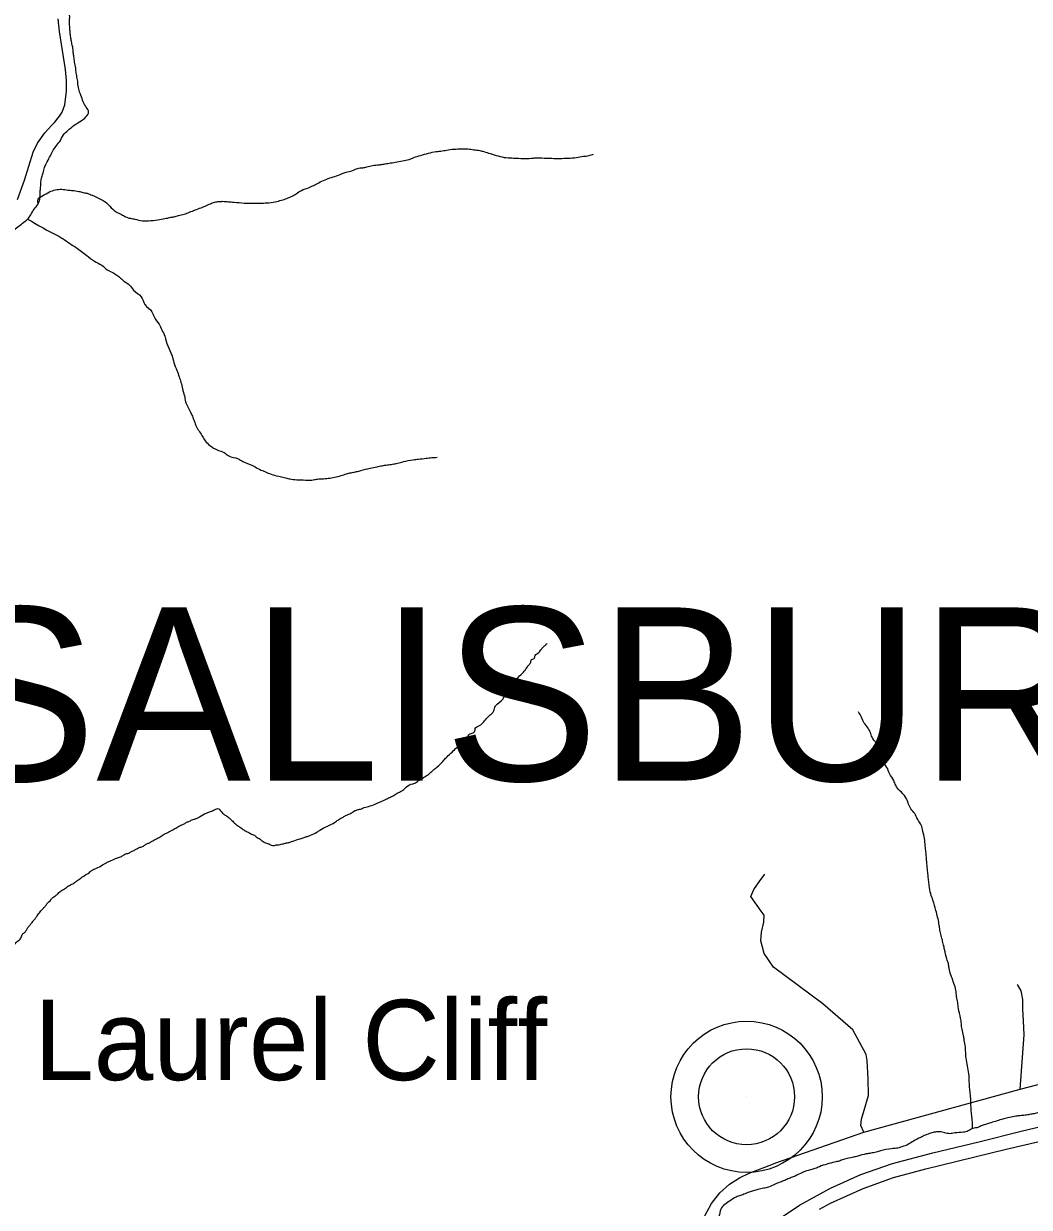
# Model space of a CAD drawing. Extents: x -20.2 to 34, y 0 to 22.
# Drawn here: x 3.446 to 4.435, y 15.559 to 16.723 of the extents above; entities that cross this region are included whole.
import ezdxf

# ---------------------------------------------------------------- set-up
doc = ezdxf.new("R2010")
doc.units = 0
for name, color, linetype in [('GM_X_County_Road', 7, 'Continuous'), ('GM_X_Minor_River', 7, 'Continuous'), ('GM_X_State_Route', 7, 'Continuous'), ('GM_X_Township_Road', 7, 'Continuous'), ('GM_X_Township_Text', 7, 'Continuous'), ('GM_X_Unincorporated', 7, 'Continuous'), ('GM_X_Unincorporated_Location', 7, 'Continuous'), ('GM_X_Unincorporated_Text', 7, 'Continuous')]:
    doc.layers.add(name, color=color, linetype=linetype)

msp = doc.modelspace()

# ---------------------------------------------------------------- linework, layer by layer
at = {"layer": 'GM_X_County_Road'}
for points in [[(4.1832, 15.6019), (4.1857, 15.6029), (4.272, 15.6331), (4.426, 15.6752), (4.4573, 15.6834), (4.4765, 15.6894), (4.4893, 15.6954)], [(4.1137, 15.547), (4.1223, 15.5627), (4.1306, 15.5733), (4.1401, 15.5817), (4.1498, 15.588), (4.1592, 15.5926), (4.1832, 15.6019)]]:
    msp.add_lwpolyline(points, dxfattribs=at)
at = {"layer": 'GM_X_Minor_River'}
for points in [[(3.3797, 16.4505), (3.3855, 16.4554), (3.3897, 16.4611), (3.3966, 16.4694), (3.4031, 16.475), (3.4061, 16.4792), (3.4088, 16.4856), (3.4108, 16.4902), (3.4139, 16.4958), (3.4173, 16.5019), (3.4204, 16.506), (3.4242, 16.5102), (3.4299, 16.5162), (3.4345, 16.5196), (3.4399, 16.5237), (3.4444, 16.5271), (3.4494, 16.5312), (3.4525, 16.5354), (3.4559, 16.541), (3.4594, 16.5456), (3.4613, 16.5505), (3.4618, 16.5581), (3.4622, 16.5626), (3.4626, 16.5679), (3.4634, 16.5725), (3.4646, 16.5767), (3.4661, 16.582), (3.468, 16.5861), (3.4711, 16.5922), (3.4773, 16.6028), (3.4811, 16.6077), (3.4846, 16.6141), (3.4892, 16.6186), (3.4953, 16.6235), (3.5021, 16.628), (3.5067, 16.6317), (3.5094, 16.6367), (3.5072, 16.6412), (3.5042, 16.6466), (3.5019, 16.653), (3.5001, 16.6576), (3.499, 16.6641), (3.4983, 16.6694), (3.4972, 16.6751), (3.4968, 16.6797), (3.4957, 16.6857), (3.495, 16.6907), (3.4943, 16.6952), (3.4939, 16.7002), (3.4928, 16.7047), (3.4921, 16.7093), (3.4914, 16.7135), (3.491, 16.7184), (3.4907, 16.723), (3.4908, 16.7321), (3.4901, 16.7374), (3.4897, 16.7423), (3.4898, 16.7503), (3.4894, 16.7552), (3.4899, 16.7613), (3.4895, 16.7663), (3.4899, 16.7704), (3.4907, 16.7757), (3.4915, 16.7818), (3.4927, 16.7863), (3.4939, 16.792), (3.4947, 16.7962), (3.4943, 16.8027), (3.4936, 16.8072), (3.4925, 16.8144), (3.4918, 16.8201), (3.4904, 16.827), (3.4889, 16.8361), (3.4845, 16.8509), (3.4834, 16.8563), (3.483, 16.8616), (3.4823, 16.8661), (3.482, 16.8715), (3.4813, 16.8798), (3.4813, 16.884), (3.481, 16.8893), (3.4814, 16.8954), (3.4822, 16.9018), (3.4837, 16.906), (3.4872, 16.9109), (3.4888, 16.9173), (3.4899, 16.9234), (3.4907, 16.9283), (3.4885, 16.9344), (3.4863, 16.9394), (3.4837, 16.9443), (3.481, 16.9489), (3.4788, 16.9531), (3.4762, 16.9584), (3.4739, 16.9626), (3.4724, 16.9672), (3.4736, 16.9721)], [(3.4598, 16.5467), (3.4598, 16.5509), (3.4644, 16.5543), (3.4709, 16.558), (3.4769, 16.5599), (3.483, 16.5606), (3.4891, 16.5598), (3.4936, 16.5594), (3.4997, 16.5585), (3.5039, 16.5574), (3.508, 16.5566), (3.513, 16.5546), (3.5213, 16.5508), (3.5258, 16.5481), (3.5303, 16.5439), (3.5364, 16.5385), (3.5417, 16.5358), (3.5458, 16.5335), (3.5507, 16.532), (3.5549, 16.5312), (3.5625, 16.5296), (3.5685, 16.5295), (3.5773, 16.5306), (3.5845, 16.5317), (3.5894, 16.5328), (3.5936, 16.5335), (3.5978, 16.5346), (3.6035, 16.5361), (3.6088, 16.538), (3.6142, 16.5402), (3.6202, 16.5424), (3.6282, 16.5458), (3.6324, 16.5476), (3.637, 16.5484), (3.6415, 16.5487), (3.6472, 16.5483), (3.6525, 16.5479), (3.6624, 16.547), (3.678, 16.5469), (3.6848, 16.5472), (3.6931, 16.5483), (3.6992, 16.5498), (3.7046, 16.5516), (3.7091, 16.5535), (3.7137, 16.5561), (3.719, 16.5595), (3.7259, 16.5621), (3.7358, 16.567), (3.7423, 16.5699), (3.7483, 16.5722), (3.7552, 16.5744), (3.7628, 16.5774), (3.7685, 16.5788), (3.7742, 16.5811), (3.7792, 16.5818), (3.7833, 16.5825), (3.7887, 16.584), (3.7955, 16.5847), (3.8001, 16.5854), (3.805, 16.5862), (3.8111, 16.5872), (3.8183, 16.5887), (3.8247, 16.5898), (3.8293, 16.5917), (3.8362, 16.5939), (3.8438, 16.5961), (3.8514, 16.5976), (3.8574, 16.5983), (3.8631, 16.5994), (3.8711, 16.6001), (3.8772, 16.6004), (3.8825, 16.6003), (3.8886, 16.5995), (3.8943, 16.5987), (3.8984, 16.5976), (3.9045, 16.5956), (3.9124, 16.5933), (3.9204, 16.5917), (3.9276, 16.5913), (3.9371, 16.5908), (3.945, 16.5911), (3.9492, 16.5915), (3.9553, 16.5914), (3.9652, 16.591), (3.9731, 16.5909), (3.9811, 16.5912), (3.9894, 16.5919), (3.9963, 16.593), (4.0016, 16.5937), (4.0062, 16.5952)], [(3.4494, 16.5312), (3.48, 16.5143), (3.4842, 16.512), (3.4906, 16.5074), (3.4974, 16.5031), (3.5023, 16.4993), (3.5076, 16.4955), (3.5151, 16.4897), (3.5223, 16.4859), (3.5276, 16.4813), (3.5332, 16.4786), (3.5408, 16.4732), (3.5449, 16.4698), (3.5498, 16.4663), (3.5536, 16.4613), (3.5611, 16.4548), (3.5649, 16.4472), (3.5717, 16.4399), (3.5739, 16.435), (3.5788, 16.4277), (3.5814, 16.4224), (3.5844, 16.4159), (3.5873, 16.4064), (3.5914, 16.3973), (3.5933, 16.3901), (3.5963, 16.3824), (3.5985, 16.376), (3.6003, 16.3706), (3.6018, 16.3642), (3.6037, 16.3573), (3.6048, 16.3516), (3.607, 16.3467), (3.6096, 16.3413), (3.6115, 16.3372), (3.6133, 16.3326), (3.6156, 16.3269), (3.6186, 16.3219), (3.6216, 16.3173), (3.6242, 16.3131), (3.6287, 16.3086), (3.6366, 16.3039), (3.6427, 16.3016), (3.6469, 16.2985), (3.6567, 16.2954), (3.6612, 16.2927), (3.6707, 16.2889), (3.676, 16.2858), (3.682, 16.2831), (3.6873, 16.2808), (3.6941, 16.2788), (3.7044, 16.2765), (3.7089, 16.2753), (3.7161, 16.2748), (3.7252, 16.2744), (3.7305, 16.2747), (3.7347, 16.2755), (3.7404, 16.2758), (3.7469, 16.2765), (3.7529, 16.2776), (3.7594, 16.2794), (3.7643, 16.2809), (3.7689, 16.282), (3.7731, 16.2828), (3.7773, 16.2839), (3.7864, 16.2861), (3.7932, 16.2875), (3.7982, 16.2886), (3.8031, 16.2894), (3.8084, 16.2901), (3.8134, 16.2912), (3.8191, 16.2926), (3.8286, 16.2945), (3.8339, 16.2952), (3.8415, 16.2959), (3.8472, 16.2966), (3.8525, 16.2969)], [(3.7769, 15.9508), (3.7807, 15.9524), (3.7864, 15.9539), (3.7932, 15.9565), (3.7966, 15.958), (3.8023, 15.9607), (3.8069, 15.9629), (3.8153, 15.9675), (3.8195, 15.9701), (3.8221, 15.9728), (3.8286, 15.9758), (3.832, 15.9773), (3.8339, 15.9788), (3.8358, 15.9796), (3.8389, 15.9819), (3.8408, 15.983), (3.8442, 15.9853), (3.848, 15.9887), (3.8503, 15.9906), (3.8522, 15.9921), (3.8594, 15.9993), (3.8621, 16.0023), (3.867, 16.0069), (3.8716, 16.0114), (3.8739, 16.0133), (3.8761, 16.0156), (3.8777, 16.0175), (3.8822, 16.0217), (3.8834, 16.0239), (3.8868, 16.0254), (3.8895, 16.0277), (3.8898, 16.03), (3.894, 16.033), (3.9016, 16.0406), (3.9085, 16.0486), (3.9092, 16.0512), (3.9115, 16.0539), (3.9184, 16.0611), (3.9203, 16.0641), (3.9222, 16.066), (3.9283, 16.0743), (3.9294, 16.0762), (3.9313, 16.0793), (3.9359, 16.0842), (3.9386, 16.0872), (3.9408, 16.0903), (3.9424, 16.0925), (3.9443, 16.0948), (3.945, 16.0975), (3.9477, 16.099), (3.9488, 16.102), (3.9523, 16.1047), (3.9538, 16.1066), (3.9561, 16.1096), (3.9587, 16.1119), (3.9606, 16.1141)], [(4.379, 15.6364), (4.3788, 15.6449), (4.3781, 15.651), (4.3777, 15.6563), (4.3774, 15.6624), (4.3771, 15.6696), (4.3763, 15.6757), (4.376, 15.681), (4.3757, 15.6886), (4.3746, 15.6962), (4.3731, 15.7038), (4.3724, 15.7118), (4.3721, 15.7167), (4.371, 15.7236), (4.3703, 15.7278), (4.3688, 15.7342), (4.3681, 15.7395), (4.3674, 15.7452), (4.3652, 15.7547), (4.3645, 15.7604), (4.3634, 15.7665), (4.3627, 15.7726), (4.3608, 15.7791), (4.3593, 15.7836), (4.3578, 15.7878), (4.356, 15.7943), (4.3553, 15.7989), (4.3538, 15.8034), (4.3516, 15.8126), (4.3505, 15.8171), (4.3494, 15.8221), (4.3479, 15.8278), (4.3468, 15.8331), (4.3461, 15.838), (4.3431, 15.851), (4.3402, 15.8612), (4.338, 15.8673), (4.3365, 15.8757), (4.3358, 15.881), (4.3354, 15.8859), (4.3347, 15.8916), (4.334, 15.8992), (4.3337, 15.9034), (4.3333, 15.9087), (4.3326, 15.9144), (4.3319, 15.922), (4.3301, 15.9292), (4.3286, 15.9349), (4.3252, 15.9407), (4.3222, 15.9464), (4.3185, 15.951), (4.3159, 15.9563), (4.3133, 15.9624), (4.3076, 15.9689), (4.3035, 15.9742), (4.3016, 15.9788), (4.2975, 15.9857), (4.2949, 15.9918), (4.2908, 15.9982), (4.2893, 16.0024), (4.2874, 16.0078), (4.2841, 16.0161), (4.2803, 16.0215), (4.2785, 16.0264), (4.2755, 16.0318), (4.2717, 16.0367), (4.2698, 16.0413), (4.2669, 16.0466)], [(3.4573, 15.8436), (3.4588, 15.8458), (3.4603, 15.8477), (3.4618, 15.8496), (3.4649, 15.8534), (3.4668, 15.8553), (3.4683, 15.8576), (3.4725, 15.8618), (3.4744, 15.864), (3.4763, 15.8652), (3.4786, 15.8671), (3.482, 15.8701), (3.4858, 15.8724), (3.4888, 15.8746), (3.4907, 15.8758), (3.4949, 15.878), (3.498, 15.8803), (3.5018, 15.883), (3.5063, 15.886), (3.509, 15.8875), (3.5124, 15.8905), (3.5147, 15.8917), (3.5219, 15.8951), (3.5269, 15.8981), (3.5303, 15.8996), (3.536, 15.9023), (3.5379, 15.903), (3.5417, 15.9042), (3.5451, 15.9064), (3.5489, 15.9076), (3.5516, 15.9091), (3.555, 15.9106), (3.5599, 15.9132), (3.5634, 15.9144), (3.566, 15.9163), (3.5687, 15.9174), (3.5713, 15.9189), (3.5763, 15.9216), (3.5797, 15.9235), (3.5839, 15.9261), (3.5885, 15.9284), (3.5911, 15.9299), (3.5953, 15.9322), (3.5991, 15.9344), (3.6033, 15.9363), (3.6059, 15.9378), (3.6086, 15.939), (3.6124, 15.9405), (3.6154, 15.9416), (3.6185, 15.9431), (3.6253, 15.9469), (3.6284, 15.9481), (3.6322, 15.9496), (3.6345, 15.9507), (3.6364, 15.9515), (3.6401, 15.948), (3.6443, 15.9446), (3.6477, 15.9423), (3.6504, 15.9397), (3.6538, 15.9362), (3.658, 15.9332), (3.6614, 15.9309), (3.6644, 15.929), (3.6663, 15.9282), (3.6697, 15.9263), (3.6716, 15.9256), (3.6754, 15.9229), (3.6773, 15.9218), (3.6803, 15.9195), (3.6822, 15.9184), (3.6845, 15.9172), (3.6864, 15.9168), (3.6891, 15.9153), (3.6917, 15.9149), (3.6948, 15.9157), (3.6967, 15.9157), (3.699, 15.9164), (3.7012, 15.9168), (3.7043, 15.9176), (3.7077, 15.9183), (3.7107, 15.9194), (3.7176, 15.9217), (3.7214, 15.9228), (3.7248, 15.924), (3.7278, 15.9251), (3.7339, 15.9281), (3.737, 15.93), (3.7438, 15.9338), (3.7472, 15.9353), (3.7525, 15.9384), (3.7556, 15.9406), (3.7598, 15.9429), (3.7632, 15.9448), (3.7674, 15.9467), (3.7708, 15.9489), (3.7738, 15.9501), (3.7769, 15.9508)], [(4.745, 15.8494), (4.74, 15.8471), (4.7355, 15.8449), (4.7313, 15.8434), (4.7271, 15.8423), (4.7229, 15.8404), (4.7179, 15.8382), (4.7134, 15.8363), (4.7077, 15.8337), (4.7027, 15.8318), (4.6985, 15.83), (4.694, 15.8285), (4.6898, 15.827), (4.6845, 15.8248), (4.6799, 15.8222), (4.6738, 15.8176), (4.6673, 15.8135), (4.6631, 15.8105), (4.66, 15.8052), (4.6573, 15.8003), (4.6543, 15.795), (4.6493, 15.7909), (4.6447, 15.7886), (4.6386, 15.7838), (4.6329, 15.78), (4.6283, 15.7774), (4.6238, 15.7759), (4.6196, 15.774), (4.6146, 15.771), (4.6119, 15.7665), (4.6077, 15.7631), (4.6035, 15.7605), (4.5959, 15.7533), (4.5909, 15.7492), (4.5856, 15.7447), (4.581, 15.7409), (4.5775, 15.7368), (4.5714, 15.7323), (4.5672, 15.7293), (4.5611, 15.7236), (4.555, 15.718), (4.5508, 15.7154), (4.5466, 15.7116), (4.5424, 15.7093), (4.5344, 15.7033), (4.5306, 15.6992), (4.5252, 15.6951), (4.5207, 15.6902), (4.5161, 15.6868), (4.5115, 15.683), (4.5077, 15.6785), (4.5035, 15.6743), (4.4992, 15.6687), (4.495, 15.6661), (4.4897, 15.6634), (4.4855, 15.6612), (4.4791, 15.6597), (4.4718, 15.6587), (4.4669, 15.6579), (4.4612, 15.6561), (4.4547, 15.6542), (4.4487, 15.6531), (4.4433, 15.652), (4.4384, 15.6509), (4.4342, 15.6502), (4.4297, 15.6495), (4.4247, 15.6491), (4.4205, 15.6484), (4.4137, 15.647), (4.4088, 15.6459), (4.4034, 15.644), (4.397, 15.6422), (4.3928, 15.6407), (4.3886, 15.6396), (4.3844, 15.6377), (4.3795, 15.6366), (4.3749, 15.6343), (4.37, 15.6329), (4.3616, 15.6322), (4.3567, 15.6315), (4.3517, 15.6323), (4.3468, 15.6334), (4.3426, 15.6331), (4.3381, 15.632), (4.3327, 15.6301), (4.3282, 15.6279), (4.3209, 15.6241), (4.316, 15.6211), (4.3095, 15.6185), (4.3042, 15.6171), (4.2993, 15.6167), (4.2886, 15.6145), (4.2844, 15.6134), (4.2791, 15.6123), (4.2745, 15.6116), (4.2662, 15.6094), (4.262, 15.6083)], [(3.1896, 15.7823), (3.1947, 15.784), (3.1974, 15.7855), (3.2012, 15.7863), (3.2034, 15.7859), (3.2069, 15.7855), (3.2099, 15.7848), (3.2152, 15.7825), (3.2171, 15.7813), (3.219, 15.7791), (3.2228, 15.776), (3.2273, 15.7718), (3.2292, 15.7707), (3.2296, 15.7684), (3.2304, 15.765), (3.2307, 15.7627), (3.2326, 15.7597), (3.2334, 15.7566), (3.2334, 15.7532), (3.233, 15.7513), (3.233, 15.7487), (3.2322, 15.7441), (3.2322, 15.7414), (3.2318, 15.7392), (3.2356, 15.7369), (3.2383, 15.7357), (3.2413, 15.7346), (3.2436, 15.7342), (3.247, 15.7334), (3.2538, 15.7323), (3.2569, 15.7319), (3.2592, 15.7315), (3.2622, 15.7315), (3.269, 15.7319), (3.2725, 15.7323), (3.2747, 15.7323), (3.2789, 15.733), (3.2827, 15.7338), (3.2854, 15.7345), (3.2877, 15.7349), (3.2899, 15.7356), (3.2934, 15.7364), (3.2991, 15.7383), (3.301, 15.739), (3.3032, 15.7398), (3.3051, 15.7402), (3.3089, 15.7417), (3.312, 15.7428), (3.3146, 15.744), (3.3177, 15.7459), (3.3215, 15.7477), (3.3249, 15.75), (3.3279, 15.7515), (3.3325, 15.7546), (3.3356, 15.7568), (3.3397, 15.7587), (3.3416, 15.7599), (3.3435, 15.7614), (3.3454, 15.7621), (3.3504, 15.7644), (3.3553, 15.767), (3.3576, 15.7686), (3.3603, 15.7701), (3.3625, 15.7712), (3.3652, 15.7723), (3.3713, 15.7758), (3.3774, 15.7776), (3.38, 15.7784), (3.3835, 15.7803), (3.388, 15.7822), (3.3903, 15.7833), (3.3926, 15.7841), (3.3945, 15.7852), (3.3968, 15.7863), (3.3987, 15.7871), (3.4013, 15.7886), (3.4036, 15.7897), (3.4116, 15.795), (3.4146, 15.7969), (3.4165, 15.7992), (3.4196, 15.8015), (3.4215, 15.803), (3.4238, 15.8057), (3.4257, 15.8068), (3.4298, 15.8094), (3.4333, 15.8125), (3.4363, 15.817), (3.4405, 15.8216), (3.4432, 15.8246), (3.4436, 15.8265), (3.4451, 15.8284), (3.4474, 15.8303), (3.4489, 15.8329), (3.4508, 15.8356), (3.4527, 15.8379), (3.455, 15.8409), (3.4573, 15.8436)], [(4.262, 15.6083), (4.2521, 15.6061), (4.2479, 15.6046), (4.2434, 15.6035), (4.2285, 15.599), (4.224, 15.5972), (4.2198, 15.5961), (4.2099, 15.5924), (4.2027, 15.589), (4.1985, 15.5875), (4.1943, 15.5856), (4.1897, 15.5838), (4.1844, 15.5815), (4.1783, 15.5789), (4.1737, 15.5778), (4.168, 15.5767), (4.1635, 15.5753), (4.1593, 15.5741), (4.154, 15.5719), (4.1498, 15.5704), (4.1456, 15.5686), (4.1406, 15.5656), (4.1353, 15.5618), (4.1315, 15.5573), (4.1295, 15.5501), (4.1264, 15.5448), (4.1249, 15.5402), (4.1226, 15.5353), (4.121, 15.5293), (4.1183, 15.5232), (4.1168, 15.5187), (4.1152, 15.5145), (4.1129, 15.5096), (4.1117, 15.5047), (4.1094, 15.4998), (4.1067, 15.4948), (4.1036, 15.4888), (4.1009, 15.4824), (4.0982, 15.4767), (4.0967, 15.4714), (4.0951, 15.4665), (4.0939, 15.4619), (4.0909, 15.457), (4.0893, 15.4502), (4.0885, 15.4449), (4.0869, 15.4403), (4.0854, 15.4362), (4.0823, 15.429), (4.0808, 15.4244), (4.0784, 15.4195), (4.0757, 15.4142), (4.0731, 15.4101), (4.0711, 15.4048), (4.0696, 15.3995), (4.0676, 15.3942), (4.0657, 15.3892), (4.0653, 15.3847), (4.0633, 15.3786), (4.0622, 15.3741), (4.0602, 15.368), (4.0568, 15.3639), (4.056, 15.3597), (4.0502, 15.3541), (4.0468, 15.3499), (4.0422, 15.3439), (4.0372, 15.339), (4.0338, 15.3341), (4.0288, 15.3303), (4.025, 15.3262), (4.0208, 15.3216), (4.0154, 15.3171), (4.0105, 15.3126), (4.0044, 15.3085), (4.0005, 15.3043), (3.9952, 15.3006), (3.9906, 15.2972), (3.9864, 15.2942), (3.9811, 15.2912), (3.9761, 15.2882), (3.9678, 15.2845), (3.9636, 15.283), (3.9586, 15.2807), (3.9537, 15.2781), (3.9495, 15.2766), (3.9445, 15.2752), (3.9388, 15.2737), (3.9339, 15.2718), (3.9297, 15.2707), (3.9194, 15.2674), (3.9103, 15.2659), (3.9058, 15.2663), (3.9012, 15.2664), (3.8959, 15.266), (3.8917, 15.2657), (3.8872, 15.2654), (3.883, 15.265), (3.8784, 15.2654)]]:
    msp.add_spline(points, degree=3, dxfattribs=at)
at = {"layer": 'GM_X_State_Route'}
for points in [[(4.184, 15.5446), (4.209, 15.5612), (4.2292, 15.5724), (4.2394, 15.5778), (4.2693, 15.5913), (4.3005, 15.6021), (4.3399, 15.6127), (4.3853, 15.6235), (4.4268, 15.6341), (4.4559, 15.6407)], [(4.2287, 15.5571), (4.2395, 15.563), (4.2716, 15.5777), (4.3013, 15.5884), (4.3333, 15.5969), (4.4123, 15.6162), (4.4588, 15.627)]]:
    msp.add_lwpolyline(points, dxfattribs=at)
at = {"layer": 'GM_X_Township_Road'}
for points in [[(3.4394, 16.5505), (3.4463, 16.5696), (3.4549, 16.5971), (3.4592, 16.606), (3.4665, 16.616), (3.4728, 16.6233), (3.476, 16.6263), (3.4808, 16.6324), (3.4835, 16.6365), (3.4862, 16.6437), (3.4876, 16.6572), (3.4876, 16.6676), (3.4866, 16.6783), (3.4809, 16.7157), (3.4796, 16.7281)], [(4.272, 15.6331), (4.2691, 15.6396), (4.2697, 15.6459), (4.2767, 15.6692), (4.2765, 15.6854), (4.2756, 15.7036), (4.2743, 15.7095), (4.2612, 15.7337), (4.2319, 15.7591), (4.1834, 15.7952), (4.1742, 15.8089), (4.1709, 15.8213), (4.1714, 15.8299), (4.1739, 15.8396), (4.1742, 15.8466), (4.171, 15.8504), (4.161, 15.8647), (4.1638, 15.8716), (4.1692, 15.8793), (4.1748, 15.8867)], [(4.426, 15.6752), (4.43, 15.7287), (4.4294, 15.7426), (4.4287, 15.7541), (4.4285, 15.7636), (4.4271, 15.7719), (4.4235, 15.7783)]]:
    msp.add_lwpolyline(points, dxfattribs=at)
at = {"layer": 'GM_X_Unincorporated'}
for radius in [0.0744, 0.0472]:
    msp.add_circle((4.1568, 15.6678), radius, dxfattribs=at)
at = {"layer": 'GM_X_Unincorporated_Location'}
msp.add_line((4.1568, 15.6678), (4.1568, 15.6678), dxfattribs=at)

# ---------------------------------------------------------------- texts
at = {"layer": 'GM_X_Township_Text'}
msp.add_text('SALISBURY', height=0.17045, rotation=0, dxfattribs=at).set_placement((3.365, 15.9788))
at = {"layer": 'GM_X_Unincorporated_Text'}
msp.add_text('Laurel Cliff', height=0.078977, rotation=0, dxfattribs=at).set_placement((3.4558, 15.6842))

doc.saveas('drawing.dxf')
